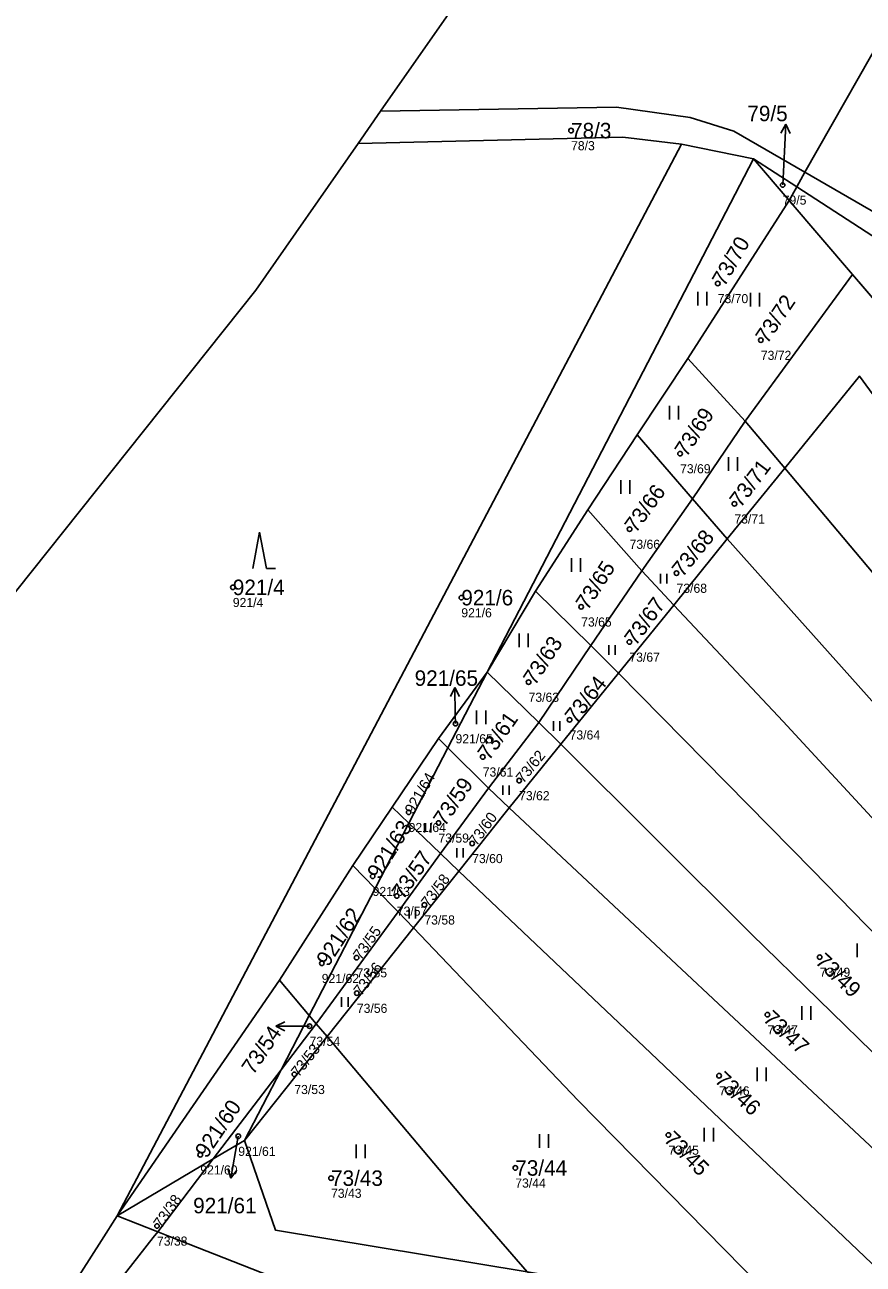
# Model space of a CAD drawing. Extents: x -734504 to -730695, y -1027923 to -1024502.
# Drawn here: x -732150.8 to -732058.8, y -1025744 to -1025608 of the extents above; entities that cross this region are included whole.
import ezdxf

# ---------------------------------------------------------------- set-up
doc = ezdxf.new("R2010")
doc.units = 0
for name, color, linetype in [('Definiční body', 7, 'Continuous'), ('Hranice parcel', 7, 'Continuous'), ('Parcelní čísla', 7, 'Continuous'), ('Polygon ku', 7, 'Continuous'), ('Polygon parcely', 7, 'Continuous'), ('Pop  PČ popisy', 7, 'Continuous'), ('Značky kultur', 7, 'Continuous')]:
    doc.layers.add(name, color=color, linetype=linetype)

msp = doc.modelspace()

# ---------------------------------------------------------------- linework, layer by layer
at = {"layer": 'Definiční body'}
for centre in [(-732090.9, -1025619.6), (-732067.68, -1025625.57), (-732074.81, -1025636.38), (-732070.08, -1025642.61), (-732078.94, -1025655.06), (-732072.98, -1025660.57), (-732084.48, -1025663.35), (-732079.33, -1025668.18), (-732128.01, -1025669.74), (-732102.94, -1025670.87), (-732089.79, -1025671.88), (-732084.5, -1025675.74), (-732095.56, -1025680.14), (-732103.58, -1025684.7), (-732091.06, -1025684.28), (-732100.59, -1025688.35), (-732096.6, -1025690.95), (-732108.72, -1025694.44), (-732105.45, -1025695.6), (-732101.75, -1025697.85), (-732112.67, -1025701.46), (-732110.02, -1025703.62), (-732106.99, -1025704.59), (-732118.25, -1025711.01), (-732114.43, -1025710.39), (-732063.62, -1025710.33), (-732114.4, -1025714.29), (-732069.36, -1025716.64), (-732119.59, -1025717.91), (-732121.26, -1025723.2), (-732074.66, -1025723.35), (-732127.41, -1025729.99), (-732080.22, -1025729.86), (-732131.58, -1025732.03), (-732097.02, -1025733.47), (-732117.23, -1025734.59), (-732136.33, -1025739.84)]:
    msp.add_circle(centre, 0.25, dxfattribs=at)
at = {"layer": 'Hranice parcel'}
for p, q in [((-732114.26, -1025621.01), (-732111.79, -1025617.48)), ((-732140.7, -1025738.73), (-732078.8, -1025621.1)), ((-732070.9, -1025622.69), (-732078.8, -1025621.1)), ((-732100.1, -1025679.05), (-732070.9, -1025622.69)), ((-732070.9, -1025622.69), (-732066.14, -1025625.77)), ((-732066.99, -1025627.27), (-732070.9, -1025622.69)), ((-732065.24, -1025624.18), (-732066.14, -1025625.77)), ((-732066.99, -1025627.27), (-732066.14, -1025625.77)), ((-732078.08, -1025644.6), (-732066.99, -1025627.27)), ((-732060.04, -1025635.39), (-732066.99, -1025627.27)), ((-732071.8, -1025651.51), (-732060.04, -1025635.39)), ((-732054.59, -1025641.76), (-732060.04, -1025635.39)), ((-732078.08, -1025644.6), (-732083.63, -1025652.98)), ((-732071.8, -1025651.51), (-732078.08, -1025644.6)), ((-732059.26, -1025646.54), (-732067.45, -1025656.64)), ((-732077.59, -1025660.03), (-732071.8, -1025651.51)), ((-732067.45, -1025656.64), (-732071.8, -1025651.51)), ((-732083.63, -1025652.98), (-732089.06, -1025661.24)), ((-732077.59, -1025660.03), (-732083.63, -1025652.98)), ((-732067.45, -1025656.64), (-732073.77, -1025664.43)), ((-732083.15, -1025667.94), (-732077.59, -1025660.03)), ((-732073.77, -1025664.43), (-732077.59, -1025660.03)), ((-732089.06, -1025661.24), (-732094.79, -1025670.16)), ((-732083.15, -1025667.94), (-732089.06, -1025661.24)), ((-732073.77, -1025664.43), (-732079.64, -1025671.68)), ((-732088.74, -1025676.13), (-732083.15, -1025667.94)), ((-732079.64, -1025671.68), (-732083.15, -1025667.94)), ((-732094.79, -1025670.16), (-732100.1, -1025679.05)), ((-732088.74, -1025676.13), (-732094.79, -1025670.16)), ((-732079.64, -1025671.68), (-732085.71, -1025679.16)), ((-732094.44, -1025684.57), (-732088.74, -1025676.13)), ((-732085.71, -1025679.16), (-732088.74, -1025676.13)), ((-732105.45, -1025686.33), (-732100.1, -1025679.05)), ((-732100.1, -1025679.05), (-732104.41, -1025687.37)), ((-732094.44, -1025684.57), (-732100.1, -1025679.05)), ((-732085.71, -1025679.16), (-732092.03, -1025686.96)), ((-732099.97, -1025691.8), (-732094.44, -1025684.57)), ((-732092.03, -1025686.96), (-732094.44, -1025684.57)), ((-732110.51, -1025693.87), (-732105.45, -1025686.33)), ((-732104.41, -1025687.37), (-732108.69, -1025695.63)), ((-732104.41, -1025687.37), (-732105.45, -1025686.33)), ((-732099.97, -1025691.8), (-732104.41, -1025687.37)), ((-732092.03, -1025686.96), (-732097.69, -1025693.94)), ((-732105.21, -1025698.97), (-732099.97, -1025691.8)), ((-732097.69, -1025693.94), (-732099.97, -1025691.8)), ((-732114.84, -1025700.26), (-732110.51, -1025693.87)), ((-732108.69, -1025695.63), (-732110.51, -1025693.87)), ((-732108.69, -1025695.63), (-732112.39, -1025702.78)), ((-732105.21, -1025698.97), (-732108.69, -1025695.63)), ((-732109.88, -1025705.36), (-732105.21, -1025698.97)), ((-732103.22, -1025700.88), (-732105.21, -1025698.97)), ((-732122.88, -1025712.87), (-732114.84, -1025700.26)), ((-732112.39, -1025702.78), (-732114.84, -1025700.26)), ((-732103.22, -1025700.88), (-732108.17, -1025707.11)), ((-732112.39, -1025702.78), (-732119.62, -1025716.74)), ((-732109.88, -1025705.36), (-732112.39, -1025702.78)), ((-732118.86, -1025717.65), (-732109.88, -1025705.36)), ((-732108.17, -1025707.11), (-732109.88, -1025705.36)), ((-732108.17, -1025707.11), (-732117.67, -1025719.05)), ((-732140.7, -1025738.73), (-732122.88, -1025712.87)), ((-732119.62, -1025716.74), (-732122.88, -1025712.87)), ((-732119.62, -1025716.74), (-732122.71, -1025722.7)), ((-732118.86, -1025717.65), (-732119.62, -1025716.74)), ((-732118.86, -1025717.65), (-732122.71, -1025722.7)), ((-732117.67, -1025719.05), (-732118.86, -1025717.65)), ((-732117.67, -1025719.05), (-732126.72, -1025730.44)), ((-732130.16, -1025732.48), (-732122.71, -1025722.7)), ((-732122.71, -1025722.7), (-732126.72, -1025730.44)), ((-732126.72, -1025730.44), (-732130.16, -1025732.48)), ((-732130.16, -1025732.48), (-732140.7, -1025738.73)), ((-732130.16, -1025732.48), (-732136.25, -1025740.47)), ((-732140.7, -1025738.73), (-732136.25, -1025740.47))]:
    msp.add_line(p, q, dxfattribs=at)
for points in [[(-732076.48, -1025564.05), (-732080.8, -1025573.1), (-732111.79, -1025617.48)], [(-732047.81, -1025591.16), (-732055.06, -1025606.24), (-732065.24, -1025624.18)], [(-732111.79, -1025617.48), (-732085.93, -1025617.02), (-732077.84, -1025618.18), (-732073.06, -1025619.66), (-732065.24, -1025624.18)], [(-732114.26, -1025621.01), (-732125.5, -1025637.1), (-732172.8, -1025696.5), (-732198.95, -1025711.59)], [(-732078.8, -1025621.1), (-732085.22, -1025620.33), (-732114.26, -1025621.01)], [(-732065.24, -1025624.18), (-732045.34, -1025635.68), (-732033.9, -1025649.45), (-732027.79, -1025661.01), (-732014.7, -1025679.14), (-732007.36, -1025686.81), (-732000.19, -1025690.88), (-731984.4, -1025694.01), (-731976.76, -1025694.11)], [(-732066.14, -1025625.77), (-732046.85, -1025638.28), (-732036.55, -1025650.85), (-732030.44, -1025662.41), (-732027.53, -1025666.74), (-732016.24, -1025681.55), (-732009.27, -1025689.3), (-732002.5, -1025693.06), (-731995.01, -1025694.99)], [(-732011.53, -1025712.74), (-732012.47, -1025710.47), (-732059.26, -1025646.54)], [(-732067.45, -1025656.64), (-732037.79, -1025691.91), (-732015.61, -1025717.7)], [(-732020.17, -1025723.85), (-732037.11, -1025705.52), (-732073.77, -1025664.43)], [(-732024.95, -1025730.48), (-732036.82, -1025717.87), (-732067.63, -1025684.46), (-732079.64, -1025671.68)], [(-732029.2, -1025737.02), (-732046.76, -1025718.9), (-732064.43, -1025700.8), (-732085.71, -1025679.16)], [(-732034.76, -1025743.52), (-732049.06, -1025729.34), (-732071.12, -1025707.81), (-732092.03, -1025686.96)], [(-732097.69, -1025693.94), (-732098.13, -1025694.48), (-732103.22, -1025700.88)], [(-732038.87, -1025749.07), (-732055.82, -1025733.17), (-732097.69, -1025693.94)], [(-732043.58, -1025757.62), (-732082.14, -1025720.88), (-732103.22, -1025700.88)], [(-732066.06, -1025750.6), (-732090.13, -1025726.06), (-732108.17, -1025707.11)], [(-732095.73, -1025744.89), (-732102.44, -1025737.12), (-732117.67, -1025719.05)], [(-732095.73, -1025744.89), (-732123.33, -1025740.29), (-732126.72, -1025730.44)], [(-732149.24, -1025752.17), (-732142.43, -1025741.45), (-732140.7, -1025738.73)], [(-732136.25, -1025740.47), (-732136.74, -1025741.1), (-732146.58, -1025753.71)], [(-732136.25, -1025740.47), (-732134.94, -1025740.99), (-732082.79, -1025761.49)]]:
    msp.add_lwpolyline(points, dxfattribs=at)
at = {"layer": 'Polygon ku'}
msp.add_lwpolyline([(-731864.6, -1025269.2), (-731916.9, -1025294), (-731974.3, -1025332.9), (-731993.2, -1025354.8), (-732008.9, -1025381.4), (-732021.2, -1025408.9), (-732027, -1025431.6), (-732043.93, -1025475.5), (-732069.5, -1025549.4), (-732075.39, -1025561.76), (-732076.48, -1025564.05), (-732080.8, -1025573.1), (-732111.79, -1025617.48), (-732114.26, -1025621.01), (-732125.5, -1025637.1), (-732172.8, -1025696.5), (-732198.95, -1025711.59), (-732210.1, -1025718.08), (-732213.18, -1025719.87), (-732217.75, -1025722.51), (-732219.97, -1025723.8), (-732240.2, -1025735.5), (-732319.4, -1025757.1), (-732384.98, -1025753.2)], dxfattribs=at)
at = {"layer": 'Polygon parcely'}
for points in [[(-732076.48, -1025564.05), (-732080.8, -1025573.1), (-732111.79, -1025617.48), (-732085.93, -1025617.02), (-732077.84, -1025618.18), (-732073.06, -1025619.66), (-732065.24, -1025624.18), (-732055.06, -1025606.24), (-732047.81, -1025591.16), (-732072.54, -1025564.44)], [(-732027.79, -1025661.01), (-732014.7, -1025679.14), (-732007.36, -1025686.81), (-732000.19, -1025690.88), (-731984.4, -1025694.01), (-731976.76, -1025694.11), (-731964.72, -1025693.53), (-731948.14, -1025692.78), (-731981.22, -1025659.91), (-732029.77, -1025610.65), (-732047.81, -1025591.16), (-732055.06, -1025606.24), (-732065.24, -1025624.18), (-732045.34, -1025635.68), (-732033.9, -1025649.45)], [(-732066.14, -1025625.77), (-732065.24, -1025624.18), (-732073.06, -1025619.66), (-732077.84, -1025618.18), (-732085.93, -1025617.02), (-732111.79, -1025617.48), (-732114.26, -1025621.01), (-732085.22, -1025620.33), (-732078.8, -1025621.1), (-732070.9, -1025622.69)], [(-732078.8, -1025621.1), (-732085.22, -1025620.33), (-732114.26, -1025621.01), (-732125.5, -1025637.1), (-732172.8, -1025696.5), (-732198.95, -1025711.59), (-732198.2, -1025721.54), (-732162.24, -1025744.04), (-732159.52, -1025745.74), (-732149.24, -1025752.17), (-732142.43, -1025741.45), (-732140.7, -1025738.73)], [(-732114.84, -1025700.26), (-732110.51, -1025693.87), (-732105.45, -1025686.33), (-732100.1, -1025679.05), (-732070.9, -1025622.69), (-732078.8, -1025621.1), (-732140.7, -1025738.73), (-732122.88, -1025712.87)], [(-732066.99, -1025627.27), (-732070.9, -1025622.69), (-732100.1, -1025679.05), (-732094.79, -1025670.16), (-732089.06, -1025661.24), (-732083.63, -1025652.98), (-732078.08, -1025644.6)], [(-732066.99, -1025627.27), (-732066.14, -1025625.77), (-732070.9, -1025622.69)], [(-732002.5, -1025693.06), (-731995.01, -1025694.99), (-731976.76, -1025694.11), (-731984.4, -1025694.01), (-732000.19, -1025690.88), (-732007.36, -1025686.81), (-732014.7, -1025679.14), (-732027.79, -1025661.01), (-732033.9, -1025649.45), (-732045.34, -1025635.68), (-732065.24, -1025624.18), (-732066.14, -1025625.77), (-732046.85, -1025638.28), (-732036.55, -1025650.85), (-732030.44, -1025662.41), (-732027.53, -1025666.74), (-732016.24, -1025681.55), (-732009.27, -1025689.3)], [(-732017.68, -1025685.69), (-732010.82, -1025695.75), (-731995.01, -1025694.99), (-732002.5, -1025693.06), (-732009.27, -1025689.3), (-732016.24, -1025681.55), (-732027.53, -1025666.74), (-732030.44, -1025662.41), (-732036.55, -1025650.85), (-732046.85, -1025638.28), (-732066.14, -1025625.77), (-732066.99, -1025627.27), (-732060.04, -1025635.39), (-732054.59, -1025641.76), (-732045.67, -1025653.39), (-732020.15, -1025682.02)], [(-732060.04, -1025635.39), (-732066.99, -1025627.27), (-732078.08, -1025644.6), (-732071.8, -1025651.51)], [(-732007.7, -1025705.49), (-732018.45, -1025687.14), (-732036.1, -1025665.86), (-732045.67, -1025653.39), (-732054.59, -1025641.76), (-732060.04, -1025635.39), (-732071.8, -1025651.51), (-732067.45, -1025656.64), (-732059.26, -1025646.54), (-732012.47, -1025710.47), (-732011.53, -1025712.74), (-732006.97, -1025707.21), (-732007.19, -1025706.28)], [(-732078.08, -1025644.6), (-732083.63, -1025652.98), (-732077.59, -1025660.03), (-732071.8, -1025651.51)], [(-732059.26, -1025646.54), (-732067.45, -1025656.64), (-732037.79, -1025691.91), (-732015.61, -1025717.7), (-732011.53, -1025712.74), (-732012.47, -1025710.47)], [(-732071.8, -1025651.51), (-732077.59, -1025660.03), (-732073.77, -1025664.43), (-732067.45, -1025656.64)], [(-732083.63, -1025652.98), (-732089.06, -1025661.24), (-732083.15, -1025667.94), (-732077.59, -1025660.03)], [(-732067.45, -1025656.64), (-732073.77, -1025664.43), (-732037.11, -1025705.52), (-732020.17, -1025723.85), (-732016.88, -1025719.24), (-732015.61, -1025717.7), (-732037.79, -1025691.91)], [(-732077.59, -1025660.03), (-732083.15, -1025667.94), (-732079.64, -1025671.68), (-732073.77, -1025664.43)], [(-732088.74, -1025676.13), (-732083.15, -1025667.94), (-732089.06, -1025661.24), (-732094.79, -1025670.16)], [(-732073.77, -1025664.43), (-732079.64, -1025671.68), (-732067.63, -1025684.46), (-732036.82, -1025717.87), (-732024.95, -1025730.48), (-732020.79, -1025724.72), (-732020.17, -1025723.85), (-732037.11, -1025705.52)], [(-732083.15, -1025667.94), (-732088.74, -1025676.13), (-732085.71, -1025679.16), (-732079.64, -1025671.68)], [(-732100.1, -1025679.05), (-732094.44, -1025684.57), (-732088.74, -1025676.13), (-732094.79, -1025670.16)], [(-732036.82, -1025717.87), (-732067.63, -1025684.46), (-732079.64, -1025671.68), (-732085.71, -1025679.16), (-732064.43, -1025700.8), (-732046.76, -1025718.9), (-732029.2, -1025737.02), (-732025.64, -1025731.44), (-732024.95, -1025730.48)], [(-732088.74, -1025676.13), (-732094.44, -1025684.57), (-732092.03, -1025686.96), (-732085.71, -1025679.16)], [(-732100.1, -1025679.05), (-732105.45, -1025686.33), (-732104.41, -1025687.37)], [(-732099.97, -1025691.8), (-732094.44, -1025684.57), (-732100.1, -1025679.05), (-732104.41, -1025687.37)], [(-732085.71, -1025679.16), (-732092.03, -1025686.96), (-732071.12, -1025707.81), (-732049.06, -1025729.34), (-732034.76, -1025743.52), (-732029.2, -1025737.02), (-732046.76, -1025718.9), (-732064.43, -1025700.8)], [(-732094.44, -1025684.57), (-732099.97, -1025691.8), (-732097.69, -1025693.94), (-732092.03, -1025686.96)], [(-732104.41, -1025687.37), (-732105.45, -1025686.33), (-732110.51, -1025693.87), (-732108.69, -1025695.63)], [(-732108.69, -1025695.63), (-732105.21, -1025698.97), (-732099.97, -1025691.8), (-732104.41, -1025687.37)], [(-732092.03, -1025686.96), (-732097.69, -1025693.94), (-732055.82, -1025733.17), (-732038.87, -1025749.07), (-732037.72, -1025746.98), (-732034.76, -1025743.52), (-732049.06, -1025729.34), (-732071.12, -1025707.81)], [(-732099.97, -1025691.8), (-732105.21, -1025698.97), (-732103.22, -1025700.88), (-732098.13, -1025694.48), (-732097.69, -1025693.94)], [(-732110.51, -1025693.87), (-732114.84, -1025700.26), (-732112.39, -1025702.78), (-732108.69, -1025695.63)], [(-732055.82, -1025733.17), (-732097.69, -1025693.94), (-732098.13, -1025694.48), (-732103.22, -1025700.88), (-732082.14, -1025720.88), (-732043.58, -1025757.62), (-732038.87, -1025749.07)], [(-732112.39, -1025702.78), (-732109.88, -1025705.36), (-732105.21, -1025698.97), (-732108.69, -1025695.63)], [(-732105.21, -1025698.97), (-732109.88, -1025705.36), (-732108.17, -1025707.11), (-732103.22, -1025700.88)], [(-732114.84, -1025700.26), (-732122.88, -1025712.87), (-732119.62, -1025716.74), (-732112.39, -1025702.78)], [(-732103.22, -1025700.88), (-732108.17, -1025707.11), (-732090.13, -1025726.06), (-732066.06, -1025750.6), (-732062.48, -1025754.09), (-732045.05, -1025762.42), (-732044.01, -1025758.4), (-732043.58, -1025757.62), (-732082.14, -1025720.88)], [(-732112.39, -1025702.78), (-732119.62, -1025716.74), (-732118.86, -1025717.65), (-732109.88, -1025705.36)], [(-732109.88, -1025705.36), (-732118.86, -1025717.65), (-732117.67, -1025719.05), (-732108.17, -1025707.11)], [(-732066.06, -1025750.6), (-732090.13, -1025726.06), (-732108.17, -1025707.11), (-732117.67, -1025719.05), (-732102.44, -1025737.12), (-732095.73, -1025744.89), (-732074.26, -1025748.48), (-732067.29, -1025751.8)], [(-732122.88, -1025712.87), (-732140.7, -1025738.73), (-732130.16, -1025732.48), (-732122.71, -1025722.7), (-732119.62, -1025716.74)], [(-732122.71, -1025722.7), (-732118.86, -1025717.65), (-732119.62, -1025716.74)], [(-732126.72, -1025730.44), (-732117.67, -1025719.05), (-732118.86, -1025717.65), (-732122.71, -1025722.7)], [(-732117.67, -1025719.05), (-732126.72, -1025730.44), (-732123.33, -1025740.29), (-732095.73, -1025744.89), (-732102.44, -1025737.12)], [(-732130.16, -1025732.48), (-732126.72, -1025730.44), (-732122.71, -1025722.7)], [(-732126.72, -1025730.44), (-732130.16, -1025732.48), (-732136.25, -1025740.47), (-732134.94, -1025740.99), (-732082.79, -1025761.49), (-732080.87, -1025760.6), (-732095.73, -1025744.89), (-732123.33, -1025740.29)], [(-732140.7, -1025738.73), (-732136.25, -1025740.47), (-732130.16, -1025732.48)], [(-732149.24, -1025752.17), (-732146.58, -1025753.71), (-732136.74, -1025741.1), (-732136.25, -1025740.47), (-732140.7, -1025738.73), (-732142.43, -1025741.45)], [(-732146.58, -1025753.71), (-732079.36, -1025792.7), (-732036.91, -1025817.48), (-732047.1, -1025770.28), (-732055.97, -1025761.27), (-732062.48, -1025754.09), (-732064.63, -1025753.07), (-732072.24, -1025756.6), (-732080.87, -1025760.6), (-732082.79, -1025761.49), (-732134.94, -1025740.99), (-732136.25, -1025740.47), (-732136.74, -1025741.1)]]:
    msp.add_lwpolyline(points, close=True, dxfattribs=at)
at = {"layer": 'Pop  PČ popisy'}
for p, q in [((-732067.32, -1025618.89), (-732067.88, -1025619.87)), ((-732067.48, -1025621.89), (-732067.32, -1025618.89)), ((-732067.32, -1025618.89), (-732066.88, -1025619.92)), ((-732067.68, -1025625.57), (-732067.48, -1025621.89)), ((-732103.65, -1025680.72), (-732104.14, -1025681.73)), ((-732103.6, -1025683.72), (-732103.65, -1025680.72)), ((-732103.65, -1025680.72), (-732103.13, -1025681.71)), ((-732103.58, -1025684.7), (-732103.6, -1025683.72)), ((-732123.3, -1025717.92), (-732122.3, -1025717.42)), ((-732120.3, -1025717.92), (-732123.3, -1025717.92)), ((-732123.3, -1025717.92), (-732122.3, -1025718.42)), ((-732119.59, -1025717.91), (-732120.3, -1025717.92)), ((-732127.41, -1025729.99), (-732127.71, -1025731.65)), ((-732127.71, -1025731.65), (-732128.23, -1025734.6)), ((-732128.23, -1025734.6), (-732128.55, -1025733.53)), ((-732128.23, -1025734.6), (-732127.56, -1025733.71))]:
    msp.add_line(p, q, dxfattribs=at)
at = {"layer": 'Značky kultur'}
for p, q in [((-732076.99, -1025638.79), (-732076.99, -1025637.29)), ((-732075.99, -1025638.79), (-732075.99, -1025637.29)), ((-732071.22, -1025638.91), (-732071.22, -1025637.41)), ((-732070.22, -1025638.91), (-732070.22, -1025637.41)), ((-732080.1, -1025651.33), (-732080.1, -1025649.83)), ((-732079.1, -1025651.33), (-732079.1, -1025649.83)), ((-732073.63, -1025656.95), (-732073.63, -1025655.45)), ((-732072.63, -1025656.95), (-732072.63, -1025655.45)), ((-732085.45, -1025659.49), (-732085.45, -1025657.99)), ((-732084.45, -1025659.49), (-732084.45, -1025657.99)), ((-732125.08, -1025663.67), (-732125.83, -1025667.67)), ((-732124.33, -1025667.67), (-732125.08, -1025663.67)), ((-732090.87, -1025668.02), (-732090.87, -1025666.52)), ((-732089.87, -1025668.02), (-732089.87, -1025666.52)), ((-732124.33, -1025667.67), (-732123.33, -1025667.67)), ((-732081.08, -1025669.3), (-732081.08, -1025668.25)), ((-732080.38, -1025669.3), (-732080.38, -1025668.25)), ((-732096.61, -1025676.3), (-732096.61, -1025674.8)), ((-732095.61, -1025676.3), (-732095.61, -1025674.8)), ((-732086.77, -1025677.15), (-732086.77, -1025676.1)), ((-732086.07, -1025677.15), (-732086.07, -1025676.1)), ((-732101.26, -1025684.74), (-732101.26, -1025683.24)), ((-732100.26, -1025684.74), (-732100.26, -1025683.24)), ((-732092.83, -1025685.49), (-732092.83, -1025684.44)), ((-732092.13, -1025685.49), (-732092.13, -1025684.44)), ((-732098.38, -1025692.53), (-732098.38, -1025691.48)), ((-732097.68, -1025692.53), (-732097.68, -1025691.48)), ((-732106.99, -1025696.66), (-732106.99, -1025695.61)), ((-732106.29, -1025696.66), (-732106.29, -1025695.61)), ((-732103.45, -1025699.41), (-732103.45, -1025698.36)), ((-732102.75, -1025699.41), (-732102.75, -1025698.36)), ((-732108.65, -1025706.09), (-732108.65, -1025705.04)), ((-732107.95, -1025706.09), (-732107.95, -1025705.04)), ((-732059.51, -1025710.35), (-732059.51, -1025708.85)), ((-732116.07, -1025715.79), (-732116.07, -1025714.74)), ((-732115.37, -1025715.79), (-732115.37, -1025714.74)), ((-732065.59, -1025717.2), (-732065.59, -1025715.7)), ((-732064.59, -1025717.2), (-732064.59, -1025715.7)), ((-732070.48, -1025723.95), (-732070.48, -1025722.45)), ((-732069.48, -1025723.95), (-732069.48, -1025722.45)), ((-732094.36, -1025731.27), (-732094.36, -1025729.77)), ((-732093.36, -1025731.27), (-732093.36, -1025729.77)), ((-732076.29, -1025730.57), (-732076.29, -1025729.07)), ((-732075.29, -1025730.57), (-732075.29, -1025729.07)), ((-732114.49, -1025732.39), (-732114.49, -1025730.89)), ((-732113.49, -1025732.39), (-732113.49, -1025730.89))]:
    msp.add_line(p, q, dxfattribs=at)

# ---------------------------------------------------------------- texts
at = {"layer": 'Definiční body'}
for s, p in [('78/3', (-732090.9, -1025621.76)), ('79/5', (-732067.68, -1025627.73)), ('73/70', (-732074.81, -1025638.54)), ('73/72', (-732070.08, -1025644.77)), ('73/69', (-732078.94, -1025657.22)), ('73/71', (-732072.98, -1025662.73)), ('73/66', (-732084.48, -1025665.51)), ('73/68', (-732079.33, -1025670.34)), ('921/4', (-732128.01, -1025671.9)), ('921/6', (-732102.94, -1025673.03)), ('73/65', (-732089.79, -1025674.04)), ('73/67', (-732084.5, -1025677.9)), ('73/63', (-732095.56, -1025682.3)), ('921/65', (-732103.58, -1025686.86)), ('73/64', (-732091.06, -1025686.44)), ('73/61', (-732100.59, -1025690.51)), ('73/62', (-732096.6, -1025693.11)), ('921/64', (-732108.72, -1025696.6)), ('73/59', (-732105.45, -1025697.76)), ('73/60', (-732101.75, -1025700.01)), ('921/63', (-732112.67, -1025703.62)), ('73/57', (-732110.02, -1025705.78)), ('73/58', (-732106.99, -1025706.75)), ('921/62', (-732118.25, -1025713.17)), ('73/55', (-732114.43, -1025712.55)), ('73/49', (-732063.62, -1025712.49)), ('73/56', (-732114.4, -1025716.45)), ('73/47', (-732069.36, -1025718.8)), ('73/54', (-732119.59, -1025720.07)), ('73/53', (-732121.26, -1025725.36)), ('73/46', (-732074.66, -1025725.51)), ('921/61', (-732127.41, -1025732.15)), ('73/45', (-732080.22, -1025732.02)), ('921/60', (-732131.58, -1025734.19)), ('73/44', (-732097.02, -1025735.63)), ('73/43', (-732117.23, -1025736.75)), ('73/38', (-732136.33, -1025742))]:
    msp.add_text(s, height=1, dxfattribs=at).set_placement(p)
at = {"layer": 'Parcelní čísla'}
for s, p in [('79/5', (-732071.56, -1025618.57)), ('78/3', (-732090.9, -1025620.45)), ('921/4', (-732128.01, -1025670.59)), ('921/6', (-732102.94, -1025671.72)), ('921/65', (-732108.06, -1025680.55)), ('73/44', (-732097.02, -1025734.32)), ('73/43', (-732117.23, -1025735.44)), ('921/61', (-732132.36, -1025738.45))]:
    msp.add_text(s, height=1.7, dxfattribs=at).set_placement(p)
for s, height, rotation, p in [('73/70', 1.7, 60, (-732074.07, -1025636.81)), ('73/72', 1.7, 56, (-732069.38, -1025643.09)), ('73/69', 1.7, 57, (-732078.23, -1025655.52)), ('73/71', 1.7, 53, (-732072.3, -1025661.08)), ('73/66', 1.7, 54, (-732083.79, -1025663.85)), ('73/68', 1.7, 51, (-732078.67, -1025668.71)), ('73/65', 1.7, 57, (-732089.08, -1025672.34)), ('73/67', 1.7, 54, (-732083.81, -1025676.24)), ('73/63', 1.7, 57, (-732094.85, -1025680.6)), ('73/64', 1.7, 52, (-732090.39, -1025684.8)), ('73/61', 1.7, 55, (-732099.89, -1025688.84)), ('73/62', 1.19, 51, (-732096.14, -1025691.32)), ('921/64', 1.19, 60, (-732108.2, -1025694.74)), ('73/59', 1.7, 56, (-732104.74, -1025696.08)), ('73/60', 1.19, 54, (-732101.27, -1025698.2)), ('921/63', 1.7, 58, (-732111.95, -1025701.91)), ('73/57', 1.7, 55, (-732109.32, -1025704.11)), ('73/58', 1.19, 53, (-732106.51, -1025704.95)), ('921/62', 1.7, 57, (-732117.54, -1025711.47)), ('73/55', 1.19, 55, (-732113.94, -1025710.73)), ('73/49', 1.7, 316, (-732064.21, -1025710.94)), ('73/56', 1.19, 53, (-732113.92, -1025714.65)), ('73/47', 1.7, 317, (-732069.94, -1025717.26)), ('73/54', 1.7, 56, (-732125.76, -1025723.34)), ('73/53', 1.19, 52, (-732120.79, -1025723.57)), ('73/46', 1.7, 317, (-732075.24, -1025723.97)), ('921/60', 1.7, 56, (-732130.88, -1025732.51)), ('73/45', 1.7, 315, (-732080.82, -1025730.46)), ('73/38', 1.19, 55, (-732135.84, -1025740.18))]:
    msp.add_text(s, height=height, rotation=rotation, dxfattribs=at).set_placement(p)

doc.saveas('drawing.dxf')
